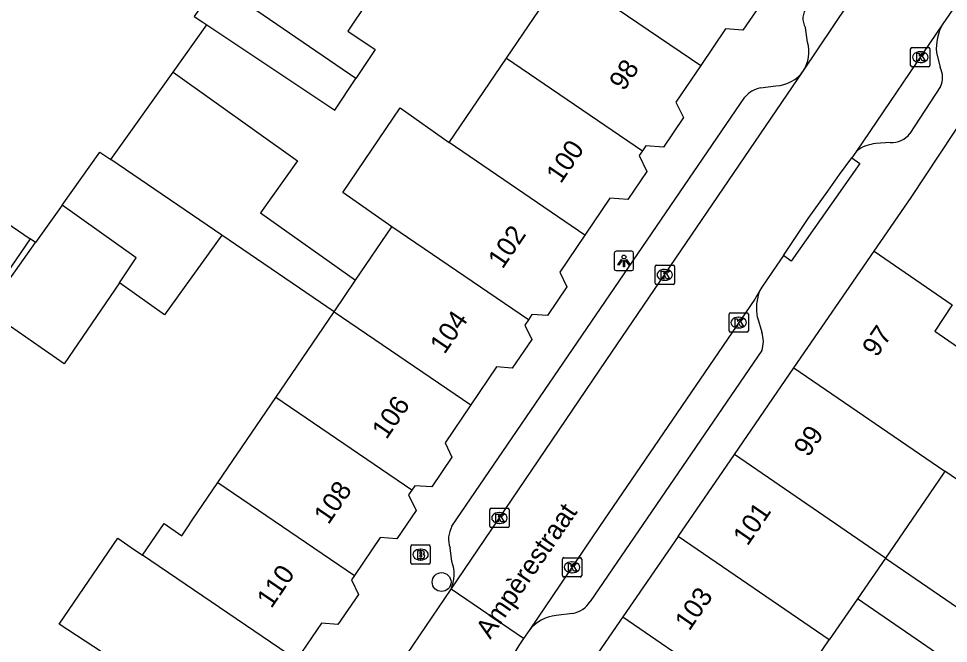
# Model space of a CAD drawing. Extents: x 159280 to 160375, y 384531 to 385872.
# Drawn here: x 159813.38 to 159861.5, y 384843.12 to 384875.45 of the extents above; entities that cross this region are included whole.
import ezdxf

# ---------------------------------------------------------------- set-up
doc = ezdxf.new("R2010")
doc.units = 0
for name, color, linetype in [('IMGEO_Boom', 7, 'Continuous'), ('IMGEO_Brandkraan', 7, 'Continuous'), ('IMGEO_Kolk', 7, 'Continuous'), ('IMGEO_Lichtpunt', 7, 'Continuous'), ('IMGEO_Openbare_ruimte_label', 7, 'Continuous'), ('IMGEO_Pand', 7, 'Continuous'), ('IMGEO_Pand_nummerreeks', 7, 'Continuous'), ('IMGEO_Rijbaan_lokaal_open', 7, 'Continuous'), ('IMGEO_Voetpad_open', 7, 'Continuous')]:
    doc.layers.add(name, color=color, linetype=linetype)

msp = doc.modelspace()

# ---------------------------------------------------------------- linework, layer by layer
at = {"layer": 'IMGEO_Boom'}
msp.add_circle((159835.273, 384846.293), 0.489, dxfattribs=at)
at = {"layer": 'IMGEO_Brandkraan'}
for p, q in [((159833.757, 384848.213), (159834.609, 384848.213)), ((159833.682, 384847.287), (159833.682, 384848.139)), ((159834.17, 384847.993), (159834.195, 384847.993)), ((159834.683, 384848.139), (159834.683, 384847.287)), ((159834.609, 384847.213), (159833.757, 384847.213)), ((159834.193, 384847.433), (159834.168, 384847.433))]:
    msp.add_line(p, q, dxfattribs=at)
for points in [[(159833.757, 384848.213), (159834.609, 384848.213)], [(159833.682, 384847.287), (159833.682, 384848.139)], [(159834.03, 384847.913), (159834.03, 384847.513), (159834.243, 384847.513)], [(159834.261, 384847.913), (159834.03, 384847.913)], [(159834.209, 384847.832), (159834.155, 384847.832), (159834.155, 384847.756)], [(159834.155, 384847.756), (159834.208, 384847.756)], [(159834.217, 384847.68), (159834.155, 384847.68), (159834.155, 384847.599)], [(159834.683, 384848.139), (159834.683, 384847.287)], [(159834.609, 384847.213), (159833.757, 384847.213)], [(159834.155, 384847.599), (159834.217, 384847.599)]]:
    msp.add_lwpolyline(points, dxfattribs=at)
for centre, radius, start, end in [((159833.759, 384848.137), 0.0765, 91.552, 178.448), ((159833.759, 384848.137), 0.0765, 91.552, 178.448), ((159834.607, 384848.137), 0.0765, 1.552, 88.448), ((159834.607, 384848.137), 0.0765, 1.552, 88.448), ((159834.21, 384847.794), 0.0379, 267.8285, 90.9355), ((159834.218, 384847.639), 0.0404, 269.8759, 90.5077), ((159834.265, 384847.768), 0.145, 59.4692, 91.5367), ((159834.29, 384847.815), 0.0922, 285.5137, 58.1501), ((159834.295, 384847.623), 0.105, 301.3115, 78.989), ((159833.759, 384847.289), 0.0765, 181.552, 268.448), ((159833.759, 384847.289), 0.0765, 181.552, 268.448), ((159834.249, 384847.764), 0.251, 268.6676, 293.5347), ((159834.607, 384847.289), 0.0765, 271.552, 358.448), ((159834.607, 384847.289), 0.0765, 271.552, 358.448)]:
    msp.add_arc(centre, radius, start, end, dxfattribs=at)
for centre, major_axis, ratio, start_param, end_param in [((159834.169, 384847.713), (-0.387, 0.002), 0.722429, 4.712389, 7.853982), ((159834.194, 384847.713), (-0.39, 0.002), 0.717154, 1.570796, 4.712389)]:
    msp.add_ellipse(centre, major_axis=major_axis, ratio=ratio, start_param=start_param, end_param=end_param, dxfattribs=at)
at = {"layer": 'IMGEO_Kolk'}
for p, q in [((159859.544, 384873.031), (159859.544, 384873.883)), ((159859.619, 384873.957), (159860.471, 384873.957)), ((159860.032, 384873.737), (159860.057, 384873.737)), ((159860.545, 384873.883), (159860.545, 384873.031)), ((159860.471, 384872.957), (159859.619, 384872.957)), ((159860.055, 384873.177), (159860.03, 384873.177)), ((159846.321, 384861.762), (159846.321, 384862.614)), ((159846.396, 384862.688), (159847.248, 384862.688)), ((159847.322, 384862.614), (159847.322, 384861.762)), ((159846.809, 384862.468), (159846.834, 384862.468)), ((159847.248, 384861.688), (159846.396, 384861.688)), ((159846.832, 384861.908), (159846.807, 384861.908)), ((159850.223, 384860.221), (159851.075, 384860.221)), ((159850.148, 384859.295), (159850.148, 384860.147)), ((159850.636, 384860.001), (159850.661, 384860.001)), ((159851.149, 384860.147), (159851.149, 384859.295)), ((159850.659, 384859.441), (159850.634, 384859.441)), ((159851.075, 384859.221), (159850.223, 384859.221)), ((159837.84, 384850.108), (159838.692, 384850.108)), ((159837.765, 384849.182), (159837.765, 384850.034)), ((159838.253, 384849.888), (159838.278, 384849.888)), ((159838.766, 384850.034), (159838.766, 384849.182)), ((159838.276, 384849.328), (159838.251, 384849.328)), ((159838.692, 384849.108), (159837.84, 384849.108)), ((159841.521, 384846.629), (159841.521, 384847.481)), ((159841.596, 384847.555), (159842.448, 384847.555)), ((159842.009, 384847.335), (159842.034, 384847.335)), ((159842.522, 384847.481), (159842.522, 384846.629)), ((159842.032, 384846.775), (159842.007, 384846.775)), ((159842.448, 384846.555), (159841.596, 384846.555))]:
    msp.add_line(p, q, dxfattribs=at)
for points in [[(159859.544, 384873.031), (159859.544, 384873.883)], [(159859.619, 384873.957), (159860.471, 384873.957)], [(159860.545, 384873.883), (159860.545, 384873.031)], [(159859.865, 384873.657), (159859.988, 384873.657), (159859.988, 384873.506), (159860.118, 384873.657), (159860.282, 384873.657), (159860.136, 384873.506), (159860.289, 384873.257), (159860.137, 384873.257), (159860.052, 384873.421), (159859.988, 384873.354), (159859.988, 384873.257), (159859.865, 384873.257), (159859.865, 384873.657)], [(159860.471, 384872.957), (159859.619, 384872.957)], [(159846.321, 384861.762), (159846.321, 384862.614)], [(159846.396, 384862.688), (159847.248, 384862.688)], [(159847.322, 384862.614), (159847.322, 384861.762)], [(159846.642, 384862.388), (159846.765, 384862.388), (159846.765, 384862.237), (159846.895, 384862.388), (159847.059, 384862.388), (159846.913, 384862.237), (159847.066, 384861.988), (159846.914, 384861.988), (159846.829, 384862.152), (159846.765, 384862.085), (159846.765, 384861.988), (159846.642, 384861.988), (159846.642, 384862.388)], [(159847.248, 384861.688), (159846.396, 384861.688)], [(159850.223, 384860.221), (159851.075, 384860.221)], [(159850.148, 384859.295), (159850.148, 384860.147)], [(159850.469, 384859.921), (159850.592, 384859.921), (159850.592, 384859.77), (159850.722, 384859.921), (159850.886, 384859.921), (159850.74, 384859.77), (159850.893, 384859.521), (159850.741, 384859.521), (159850.656, 384859.685), (159850.592, 384859.618), (159850.592, 384859.521), (159850.469, 384859.521), (159850.469, 384859.921)], [(159851.149, 384860.147), (159851.149, 384859.295)], [(159851.075, 384859.221), (159850.223, 384859.221)], [(159837.84, 384850.108), (159838.692, 384850.108)], [(159837.765, 384849.182), (159837.765, 384850.034)], [(159838.086, 384849.808), (159838.209, 384849.808), (159838.209, 384849.657), (159838.339, 384849.808), (159838.503, 384849.808), (159838.357, 384849.657), (159838.51, 384849.408), (159838.358, 384849.408), (159838.273, 384849.572), (159838.209, 384849.505), (159838.209, 384849.408), (159838.086, 384849.408), (159838.086, 384849.808)], [(159838.766, 384850.034), (159838.766, 384849.182)], [(159838.692, 384849.108), (159837.84, 384849.108)], [(159841.521, 384846.629), (159841.521, 384847.481)], [(159841.596, 384847.555), (159842.448, 384847.555)], [(159841.842, 384847.255), (159841.965, 384847.255), (159841.965, 384847.104), (159842.095, 384847.255), (159842.259, 384847.255), (159842.113, 384847.104), (159842.266, 384846.855), (159842.114, 384846.855), (159842.029, 384847.019), (159841.965, 384846.952), (159841.965, 384846.855), (159841.842, 384846.855), (159841.842, 384847.255)], [(159842.522, 384847.481), (159842.522, 384846.629)], [(159842.448, 384846.555), (159841.596, 384846.555)]]:
    msp.add_lwpolyline(points, dxfattribs=at)
for centre, start, end in [((159859.621, 384873.881), 91.552, 178.448), ((159859.621, 384873.881), 91.552, 178.448), ((159860.469, 384873.881), 1.552, 88.448), ((159860.469, 384873.881), 1.552, 88.448), ((159859.621, 384873.033), 181.552, 268.448), ((159859.621, 384873.033), 181.552, 268.448), ((159860.469, 384873.033), 271.552, 358.448), ((159860.469, 384873.033), 271.552, 358.448), ((159846.398, 384862.612), 91.552, 178.448), ((159846.398, 384862.612), 91.552, 178.448), ((159847.246, 384862.612), 1.552, 88.448), ((159847.246, 384862.612), 1.552, 88.448), ((159846.398, 384861.764), 181.552, 268.448), ((159846.398, 384861.764), 181.552, 268.448), ((159847.246, 384861.764), 271.552, 358.448), ((159847.246, 384861.764), 271.552, 358.448), ((159850.225, 384860.145), 91.552, 178.448), ((159850.225, 384860.145), 91.552, 178.448), ((159851.073, 384860.145), 1.552, 88.448), ((159851.073, 384860.145), 1.552, 88.448), ((159850.225, 384859.297), 181.552, 268.448), ((159850.225, 384859.297), 181.552, 268.448), ((159851.073, 384859.297), 271.552, 358.448), ((159851.073, 384859.297), 271.552, 358.448), ((159837.842, 384850.032), 91.552, 178.448), ((159837.842, 384850.032), 91.552, 178.448), ((159838.69, 384850.032), 1.552, 88.448), ((159838.69, 384850.032), 1.552, 88.448), ((159837.842, 384849.184), 181.552, 268.448), ((159837.842, 384849.184), 181.552, 268.448), ((159838.69, 384849.184), 271.552, 358.448), ((159838.69, 384849.184), 271.552, 358.448), ((159841.598, 384847.479), 91.552, 178.448), ((159841.598, 384847.479), 91.552, 178.448), ((159842.446, 384847.479), 1.552, 88.448), ((159842.446, 384847.479), 1.552, 88.448), ((159841.598, 384846.631), 181.552, 268.448), ((159841.598, 384846.631), 181.552, 268.448), ((159842.446, 384846.631), 271.552, 358.448), ((159842.446, 384846.631), 271.552, 358.448)]:
    msp.add_arc(centre, 0.0765, start, end, dxfattribs=at)
for centre, major_axis, ratio, start_param, end_param in [((159860.031, 384873.457), (-0.387, 0.002), 0.722429, 4.712389, 7.853982), ((159860.056, 384873.457), (-0.39, 0.002), 0.717154, 1.570796, 4.712389), ((159846.808, 384862.188), (-0.387, 0.002), 0.722429, 4.712389, 7.853982), ((159846.833, 384862.188), (-0.39, 0.002), 0.717154, 1.570796, 4.712389), ((159850.635, 384859.721), (-0.387, 0.002), 0.722429, 4.712389, 7.853982), ((159850.66, 384859.721), (-0.39, 0.002), 0.717154, 1.570796, 4.712389), ((159838.252, 384849.608), (-0.387, 0.002), 0.722429, 4.712389, 7.853982), ((159838.277, 384849.608), (-0.39, 0.002), 0.717154, 1.570796, 4.712389), ((159842.008, 384847.055), (-0.387, 0.002), 0.722429, 4.712389, 7.853982), ((159842.033, 384847.055), (-0.39, 0.002), 0.717154, 1.570796, 4.712389)]:
    msp.add_ellipse(centre, major_axis=major_axis, ratio=ratio, start_param=start_param, end_param=end_param, dxfattribs=at)
at = {"layer": 'IMGEO_Lichtpunt'}
for p, q in [((159844.211, 384863.313), (159844.211, 384862.506)), ((159844.211, 384863.313), (159844.211, 384862.506)), ((159845.113, 384863.408), (159844.305, 384863.408)), ((159845.113, 384863.408), (159844.305, 384863.408)), ((159845.207, 384862.506), (159845.207, 384863.313)), ((159845.207, 384862.506), (159845.207, 384863.313)), ((159844.305, 384862.412), (159845.113, 384862.412)), ((159844.305, 384862.412), (159845.113, 384862.412))]:
    msp.add_line(p, q, dxfattribs=at)
for points in [[(159844.585, 384862.977), (159844.624, 384862.949), (159844.436, 384862.687), (159844.398, 384862.714), (159844.585, 384862.977)], [(159844.687, 384862.929), (159844.734, 384862.929), (159844.734, 384862.607), (159844.687, 384862.607), (159844.687, 384862.929)], [(159844.797, 384862.949), (159844.835, 384862.976), (159845.022, 384862.714), (159844.983, 384862.686), (159844.797, 384862.949)]]:
    msp.add_lwpolyline(points, dxfattribs=at)
msp.add_circle((159844.71, 384863.111), 0.0994, dxfattribs=at)
for centre, start, end in [((159844.305, 384863.313), 90, 180), ((159844.305, 384863.313), 90, 180), ((159845.113, 384863.313), 0, 90), ((159845.113, 384863.313), 0, 90), ((159844.305, 384862.506), 180, 270), ((159844.305, 384862.506), 180, 270), ((159845.113, 384862.506), 270, 0), ((159845.113, 384862.506), 270, 360)]:
    msp.add_arc(centre, 0.0946, start, end, dxfattribs=at)
at = {"layer": 'IMGEO_Pand'}
for points in [[(159838.635, 384873.407), (159840.316, 384875.879), (159836.252, 384878.647), (159837.573, 384880.586), (159841.636, 384877.819)], [(159832.346, 384877.69), (159830.419, 384874.804), (159831.843, 384873.853), (159830.839, 384872.348)], [(159841.636, 384877.819), (159848.679, 384873.022)], [(159823.635, 384877.276), (159822.475, 384875.564), (159822.911, 384875.273), (159823.125, 384875.13)], [(159830.839, 384872.348), (159823.635, 384877.276)], [(159852.394, 384877.102), (159850.859, 384874.845), (159849.964, 384874.912), (159848.679, 384873.022)], [(159823.125, 384875.13), (159829.745, 384870.71), (159830.839, 384872.348)], [(159857.649, 384863.408), (159859.566, 384866.198), (159865.466, 384875.107)], [(159835.668, 384869.045), (159838.635, 384873.407)], [(159838.635, 384873.407), (159845.673, 384868.614)], [(159848.679, 384873.022), (159847.394, 384871.133), (159847.784, 384870.326), (159846.748, 384868.804), (159845.847, 384868.871), (159845.673, 384868.614)], [(159818.152, 384868.151), (159821.376, 384872.676)], [(159821.376, 384872.676), (159827.819, 384868.084), (159825.91, 384865.406), (159830.816, 384861.91)], [(159832.697, 384864.676), (159830.166, 384866.455), (159833.137, 384870.825), (159835.668, 384869.045)], [(159842.685, 384864.245), (159835.668, 384869.045)], [(159815.644, 384865.797), (159817.593, 384868.532), (159818.152, 384868.151)], [(159845.673, 384868.614), (159845.499, 384868.359), (159845.895, 384867.538), (159844.909, 384866.088), (159843.985, 384866.156), (159842.685, 384864.245)], [(159823.898, 384864.238), (159818.152, 384868.151)], [(159809.408, 384867.182), (159813.981, 384864.053)], [(159815.644, 384865.797), (159814.262, 384863.858)], [(159818.6, 384861.78), (159819.476, 384863.066), (159815.644, 384865.797)], [(159830.816, 384861.91), (159832.697, 384864.676)], [(159839.763, 384859.864), (159832.697, 384864.676)], [(159813.981, 384864.053), (159808.522, 384856.072)], [(159823.898, 384864.238), (159820.937, 384860.114), (159818.6, 384861.78)], [(159829.708, 384860.281), (159823.898, 384864.238)], [(159842.685, 384864.245), (159841.386, 384862.334), (159841.759, 384861.562), (159840.752, 384860.08), (159839.95, 384860.139), (159839.763, 384859.864)], [(159818.6, 384861.78), (159815.738, 384857.578), (159811.758, 384860.345), (159814.262, 384863.858)], [(159853.507, 384857.381), (159857.649, 384863.408)], [(159857.649, 384863.408), (159861.699, 384860.634)], [(159829.708, 384860.281), (159830.816, 384861.91)], [(159826.687, 384855.839), (159829.708, 384860.281)], [(159829.708, 384860.281), (159836.787, 384855.46)], [(159861.699, 384860.634), (159860.796, 384859.27), (159864.252, 384856.903), (159863.707, 384856.108), (159862.916, 384854.953), (159862.572, 384854.451), (159865.575, 384852.414), (159864.046, 384850.161), (159861.316, 384852.033)], [(159839.763, 384859.864), (159839.576, 384859.588), (159839.935, 384858.845), (159838.926, 384857.362), (159838.121, 384857.422), (159836.787, 384855.46)], [(159850.422, 384852.89), (159853.507, 384857.381)], [(159853.507, 384857.381), (159861.316, 384852.033)], [(159823.699, 384851.446), (159826.687, 384855.839)], [(159833.725, 384851.045), (159826.687, 384855.839)], [(159836.787, 384855.46), (159835.453, 384853.499), (159835.811, 384852.758), (159834.762, 384851.215), (159833.884, 384851.279), (159833.725, 384851.045)], [(159847.513, 384848.657), (159850.422, 384852.89)], [(159858.238, 384847.537), (159850.422, 384852.89)], [(159861.316, 384852.033), (159861.226, 384851.901), (159858.238, 384847.537)], [(159819.8, 384847.688), (159820.914, 384849.323), (159821.824, 384848.688), (159822.134, 384849.144), (159822.371, 384849.493), (159823.699, 384851.446)], [(159823.699, 384851.446), (159830.759, 384846.638)], [(159833.725, 384851.045), (159833.563, 384850.808), (159833.952, 384850.002), (159832.952, 384848.531), (159832.09, 384848.595), (159830.759, 384846.638)], [(159847.513, 384848.657), (159844.647, 384844.486)], [(159855.335, 384843.299), (159847.513, 384848.657)], [(159817.721, 384842.656), (159815.488, 384844.12), (159818.514, 384848.563), (159819.214, 384848.087), (159819.8, 384847.688)], [(159827.769, 384842.262), (159819.8, 384847.688)], [(159858.238, 384847.537), (159856.787, 384845.418)], [(159858.238, 384847.537), (159865.372, 384842.651)], [(159830.759, 384846.638), (159830.604, 384846.41), (159830.968, 384845.656), (159829.909, 384844.098), (159829.061, 384844.161), (159827.769, 384842.262)], [(159856.787, 384845.418), (159855.335, 384843.299)], [(159863.92, 384840.532), (159856.787, 384845.418)], [(159844.647, 384844.486), (159841.692, 384840.186)], [(159844.647, 384844.486), (159853.793, 384838.222)], [(159861.363, 384836.746), (159853.928, 384841.244), (159855.335, 384843.299)]]:
    msp.add_lwpolyline(points, dxfattribs=at)
at = {"layer": 'IMGEO_Rijbaan_lokaal_open'}
for points in [[(159853.991, 384872.729), (159864.145, 384887.869), (159872.922, 384900.679)], [(159861.857, 384876.131), (159861.212, 384875.179)], [(159821.376, 384872.676), (159823.125, 384875.13)], [(159861.212, 384875.179), (159856.746, 384868.594)], [(159835.764, 384845.918), (159843.797, 384857.764), (159853.991, 384872.729)], [(159856.746, 384868.594), (159856.504, 384868.243)], [(159852.964, 384863.197), (159854.241, 384865.11), (159855.264, 384866.519), (159855.857, 384867.389), (159856.504, 384868.243)], [(159814.262, 384863.858), (159813.981, 384864.053)], [(159852.964, 384863.197), (159852.628, 384862.693), (159851.84, 384861.549), (159851.738, 384861.379)], [(159851.738, 384861.379), (159851.473, 384860.933), (159843.451, 384849.163), (159839.797, 384843.781)], [(159828.468, 384835.167), (159830.196, 384837.707), (159835.764, 384845.918)], [(159839.515, 384843.365), (159835.764, 384845.918)], [(159839.515, 384843.365), (159839.272, 384843.007), (159839.061, 384842.664), (159838.881, 384842.303), (159838.734, 384841.927), (159838.621, 384841.54), (159838.544, 384841.144), (159838.502, 384840.743), (159838.496, 384840.34), (159838.526, 384839.938), (159838.592, 384839.54), (159838.693, 384839.15), (159838.828, 384838.77), (159838.997, 384838.404), (159839.198, 384838.054), (159839.43, 384837.724), (159839.69, 384837.416)], [(159839.797, 384843.781), (159839.515, 384843.365)]]:
    msp.add_lwpolyline(points, dxfattribs=at)
at = {"layer": 'IMGEO_Voetpad_open'}
for points in [[(159854.208, 384874.232), (159854.096, 384874.98)], [(159860.883, 384873.688), (159861.071, 384872.916)], [(159851.777, 384871.874), (159852.576, 384871.974)], [(159861.097, 384871.938), (159859.505, 384869.503)], [(159835.81, 384849.183), (159850.958, 384871.38)], [(159858.483, 384869.044), (159857.747, 384868.983)], [(159856.504, 384868.243), (159856.909, 384867.951), (159853.369, 384862.905), (159852.964, 384863.197)], [(159851.611, 384859.982), (159851.837, 384859.223)], [(159851.838, 384858.27), (159842.963, 384845.28)], [(159835.81, 384847.354), (159835.711, 384848.064)], [(159842.044, 384844.67), (159841.195, 384844.557)]]:
    msp.add_lwpolyline(points, dxfattribs=at)
for centre, radius, start, end in [((159854.897, 384875.445), 0.927, 140.4503, 210.1213), ((159863.313, 384873.934), 2.442, 149.339, 185.7743), ((159852.385, 384873.728), 1.891, 328.1159, 15.4531), ((159852.483, 384873.852), 1.88, 272.8328, 323.3332), ((159860.062, 384872.4), 1.133, 335.9444, 27.1013), ((159852.139, 384870.348), 1.568, 103.3442, 138.8504), ((159858.595, 384870.163), 1.124, 264.2979, 324.0736), ((159857.895, 384867.121), 1.868, 94.5328, 127.9406), ((159854.075, 384860.462), 2.511, 158.5847, 191.0264), ((159850.552, 384858.745), 1.371, 339.715, 20.4053), ((159836.967, 384848.517), 1.335, 150.0565, 199.8317), ((159833.9, 384846.696), 2.02, 337.332, 18.9984), ((159841.841, 384845.972), 1.318, 278.8406, 328.309), ((159841.398, 384842.545), 2.022, 95.748, 142.3194)]:
    msp.add_arc(centre, radius, start, end, dxfattribs=at)

# ---------------------------------------------------------------- texts
at = {"layer": 'IMGEO_Openbare_ruimte_label'}
msp.add_text('Ampèrestraat', height=1, rotation=55.5948, dxfattribs=at).set_placement((159837.79, 384843.299))
at = {"layer": 'IMGEO_Pand_nummerreeks'}
for s, rotation, p in [('98', 55.7388, (159844.699, 384871.659)), ('100', 55.7388, (159841.436, 384866.868)), ('102', 55.7388, (159838.427, 384862.453)), ('104', 55.7373, (159835.424, 384858.042)), ('97', 55.5998, (159857.787, 384857.881)), ('106', 55.7373, (159832.419, 384853.631)), ('99', 55.5932, (159854.246, 384852.713)), ('108', 55.7373, (159829.417, 384849.223)), ('101', 55.5941, (159851.104, 384848.121)), ('110', 55.7373, (159826.463, 384844.887)), ('103', 55.5941, (159848.092, 384843.724))]:
    msp.add_text(s, height=1, rotation=rotation, dxfattribs=at).set_placement(p)

doc.saveas('drawing.dxf')
